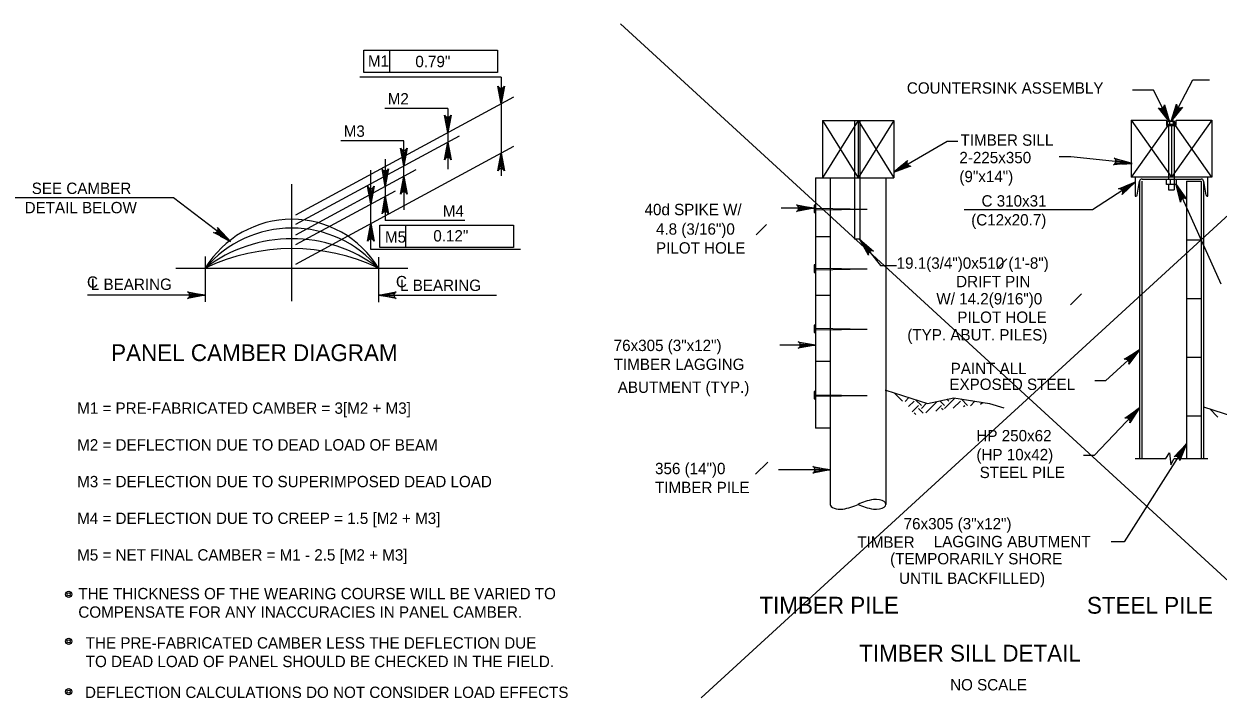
# Model space of a CAD drawing. Extents: x 179 to 454, y -271 to 54.
# Drawn here: x 254.79 to 267.41, y -125.88 to -118.75 of the extents above; entities that cross this region are included whole.
import ezdxf

# ---------------------------------------------------------------- set-up
doc = ezdxf.new("R2010")
doc.units = 0
for name, color, linetype in [('Level 2', 7, 'Continuous'), ('Level 3', 7, 'Continuous'), ('Level 4', 7, 'Continuous'), ('Level 41', 7, 'Continuous'), ('Level 5', 7, 'Continuous')]:
    doc.layers.add(name, color=color, linetype=linetype)

msp = doc.modelspace()

# ---------------------------------------------------------------- linework, layer by layer
at = {"layer": 'Level 2'}
for p, q in [((263.228, -119.774), (263.606, -120.379)), ((263.606, -119.774), (263.228, -120.379)), ((263.228, -119.774), (263.228, -120.379)), ((263.228, -119.774), (263.984, -119.774)), ((263.567, -119.774), (263.567, -121.03)), ((263.606, -119.774), (263.606, -120.379)), ((263.984, -119.774), (263.606, -120.379)), ((263.606, -119.774), (263.984, -120.379)), ((263.625, -119.774), (263.625, -121.03)), ((263.984, -119.774), (263.984, -120.379)), ((266.492, -119.77), (266.492, -120.375)), ((266.492, -119.77), (266.918, -120.375)), ((266.492, -119.77), (266.863, -119.77)), ((266.492, -119.77), (266.647, -119.77)), ((266.877, -119.828), (266.492, -120.375)), ((266.863, -119.77), (266.863, -119.828)), ((266.863, -119.813), (266.968, -119.813)), ((266.875, -119.813), (266.875, -119.79)), ((266.945, -119.783), (266.884, -119.783)), ((266.886, -119.828), (266.886, -120.393)), ((266.895, -119.79), (266.895, -119.813)), ((267.344, -119.77), (266.918, -120.375)), ((266.918, -119.828), (266.918, -120.375)), ((266.935, -119.79), (266.935, -119.813)), ((266.945, -119.828), (266.945, -120.393)), ((266.954, -119.813), (266.954, -119.79)), ((267.344, -120.375), (266.959, -119.828)), ((266.968, -119.77), (267.344, -119.77)), ((267.344, -119.77), (267.344, -120.375)), ((263.984, -120.32), (264.547, -119.992)), ((264.547, -119.992), (264.658, -119.992)), ((263.157, -120.379), (263.157, -123.024)), ((263.157, -120.379), (263.312, -120.379)), ((263.228, -120.379), (263.984, -120.379)), ((263.312, -120.379), (263.312, -123.831)), ((263.9, -120.379), (263.9, -123.831)), ((267.344, -120.375), (266.492, -120.375)), ((266.534, -120.375), (266.534, -120.575)), ((266.606, -120.393), (267.231, -120.393)), ((266.907, -120.451), (266.907, -120.393)), ((266.95, -120.451), (266.95, -120.393)), ((267.303, -120.575), (267.303, -120.375)), ((266.555, -120.564), (266.58, -120.415)), ((266.58, -120.415), (266.58, -123.347)), ((266.605, -120.415), (266.605, -123.347)), ((266.886, -120.451), (266.886, -120.507)), ((266.886, -120.507), (266.945, -120.507)), ((266.945, -120.451), (266.945, -120.507)), ((267.077, -120.415), (267.077, -123.347)), ((267.077, -120.415), (267.232, -120.415)), ((267.232, -120.415), (267.232, -123.347)), ((267.257, -120.415), (267.257, -123.347)), ((267.257, -120.415), (267.282, -120.564)), ((266.534, -120.575), (266.542, -120.575)), ((267.295, -120.575), (267.303, -120.575)), ((263.158, -120.702), (263.703, -120.71)), ((263.158, -120.718), (263.703, -120.71)), ((263.157, -120.999), (263.312, -120.999)), ((263.625, -121.03), (263.567, -121.03)), ((267.077, -121.035), (267.232, -121.035)), ((256.396, -121.334), (258.848, -121.334)), ((263.158, -121.335), (263.703, -121.343)), ((263.158, -121.351), (263.703, -121.343)), ((263.157, -121.62), (263.312, -121.62)), ((267.077, -121.656), (267.232, -121.656)), ((263.158, -121.97), (263.703, -121.978)), ((263.158, -121.986), (263.703, -121.978)), ((266.58, -122.199), (266.22, -122.524)), ((267.077, -122.276), (267.232, -122.276)), ((263.312, -122.322), (263.157, -122.322)), ((266.22, -122.524), (266.109, -122.524)), ((264.075, -122.74), (263.988, -122.653)), ((263.158, -122.672), (263.703, -122.68)), ((263.158, -122.689), (263.703, -122.68)), ((264.103, -122.743), (264.143, -122.703)), ((264.14, -122.798), (264.197, -122.74)), ((264.177, -122.853), (264.243, -122.786)), ((264.274, -122.786), (264.212, -122.725)), ((264.274, -122.817), (264.329, -122.762)), ((264.32, -122.863), (264.44, -122.743)), ((264.428, -122.846), (264.488, -122.786)), ((264.519, -122.786), (264.469, -122.737)), ((264.519, -122.817), (264.629, -122.707)), ((264.564, -122.74), (264.544, -122.72)), ((264.612, -122.815), (264.687, -122.74)), ((264.763, -122.786), (264.694, -122.717)), ((264.721, -122.798), (264.733, -122.786)), ((264.792, -122.788), (264.84, -122.74)), ((264.809, -122.74), (264.803, -122.734)), ((264.899, -122.773), (264.919, -122.753)), ((264.216, -122.881), (264.197, -122.863)), ((264.294, -122.868), (264.243, -122.817)), ((264.504, -122.833), (264.488, -122.817)), ((267.077, -122.897), (267.232, -122.897)), ((267.408, -122.909), (267.321, -122.822)), ((263.312, -123.024), (263.157, -123.024)), ((266.858, -123.347), (266.897, -123.285)), ((266.897, -123.285), (266.91, -123.413)), ((266.534, -123.347), (266.858, -123.347)), ((266.91, -123.413), (266.946, -123.347)), ((266.946, -123.347), (267.302, -123.347))]:
    msp.add_line(p, q, dxfattribs=at)
for points in [[(266.863, -119.828), (266.968, -119.828), (266.968, -119.77)], [(263.89, -122.624), (263.9, -122.625), (264.338, -122.765), (264.617, -122.705), (264.995, -122.765), (265.144, -122.81)], [(267.257, -122.801), (267.671, -122.933), (267.95, -122.873), (268.328, -122.933), (268.477, -122.978)]]:
    msp.add_lwpolyline(points, dxfattribs=at)
for points in [[(264.089, -120.28), (264.07, -120.248), (263.984, -120.32)], [(266.863, -120.393), (266.968, -120.393), (266.968, -120.451), (266.863, -120.451)], [(263.142, -120.668), (263.142, -120.747), (263.158, -120.747), (263.158, -120.668)], [(263.142, -121.301), (263.142, -121.38), (263.158, -121.38), (263.158, -121.301)], [(263.142, -121.936), (263.142, -122.015), (263.158, -122.015), (263.158, -121.936)], [(266.486, -122.259), (266.51, -122.286), (266.58, -122.199)], [(263.142, -122.638), (263.142, -122.717), (263.158, -122.717), (263.158, -122.638)]]:
    msp.add_lwpolyline(points, close=True, dxfattribs=at)
for centre, radius, start, end in [((266.885, -119.795), 0.011, 88.1729, 158.7131), ((266.885, -119.795), 0.011, 21.2869, 88.1729), ((266.915, -119.815), 0.0316, 51.05, 128.95), ((266.944, -119.794), 0.0101, 17.4518, 162.5482), ((266.606, -120.419), 0.0262, 90.0372, 170.4628), ((267.231, -120.419), 0.0261, 9.5, 90), ((266.542, -120.562), 0.0131, 270.2863, 350.2137), ((267.295, -120.562), 0.0131, 189.5372, 269.9628)]:
    msp.add_arc(centre, radius, start, end, dxfattribs=at)
for centre, major_axis, start_param, end_param in [((263.9, -123.978), (0.416, 0), 1.89032, 2.356194), ((263.796, -123.831), (0.104, 0), 4.455588, 8.110783), ((263.416, -123.831), (-0.104, 0), 0, 1.827597), ((263.312, -123.684), (-0.416, 0), 1.89032, 2.356194), ((263.9, -123.684), (0.416, 0), 3.926991, 4.392865)]:
    msp.add_ellipse(centre, major_axis=major_axis, ratio=0.5, start_param=start_param, end_param=end_param, dxfattribs=at)
at = {"layer": 'Level 3'}
for p, q in [((267.144, -119.345), (267.318, -119.345)), ((266.726, -119.455), (266.507, -119.455)), ((265.855, -120.159), (265.732, -120.159)), ((266.492, -120.227), (265.855, -120.159)), ((266.534, -120.425), (266.082, -120.718)), ((266.082, -120.718), (264.726, -120.718)), ((262.53, -120.982), (262.637, -120.875)), ((263.625, -121.031), (263.844, -121.307)), ((265.077, -121.339), (265.178, -121.238)), ((263.844, -121.307), (264.01, -121.307)), ((265.849, -121.724), (265.967, -121.606)), ((266.58, -122.81), (266.1, -123.313)), ((267.077, -123.19), (266.416, -124.228)), ((262.522, -123.513), (262.652, -123.384)), ((266.1, -123.313), (265.989, -123.313)), ((266.416, -124.228), (266.279, -124.228))]:
    msp.add_line(p, q, dxfattribs=at)
for points in [[(266.915, -119.783), (267.144, -119.345)], [(266.895, -119.79), (266.726, -119.455)], [(266.895, -119.79), (266.78, -119.64), (266.795, -119.648), (266.81, -119.649), (266.822, -119.645), (266.832, -119.638), (266.84, -119.626), (266.842, -119.608), (266.895, -119.79), (266.84, -119.626), (266.832, -119.638), (266.895, -119.79), (266.822, -119.645), (266.81, -119.649), (266.895, -119.79), (266.795, -119.648)], [(266.915, -119.783), (266.97, -119.602), (266.973, -119.619), (266.98, -119.632), (266.99, -119.639), (267.002, -119.643), (267.017, -119.643), (267.032, -119.635), (266.915, -119.783), (267.017, -119.643), (267.002, -119.643), (266.915, -119.783), (266.99, -119.639), (266.98, -119.632), (266.915, -119.783), (266.973, -119.619)], [(263.984, -120.32), (264.127, -120.196), (264.12, -120.212), (264.12, -120.226), (264.124, -120.238), (264.133, -120.248), (264.145, -120.255), (264.163, -120.256), (263.984, -120.32), (264.145, -120.255), (264.133, -120.248), (263.984, -120.32), (264.124, -120.238), (264.12, -120.226), (263.984, -120.32), (264.12, -120.212)], [(266.492, -120.227), (266.303, -120.242), (266.318, -120.234), (266.327, -120.222), (266.33, -120.21), (266.33, -120.197), (266.324, -120.184), (266.31, -120.172), (266.492, -120.227), (266.324, -120.184), (266.33, -120.197), (266.492, -120.227), (266.33, -120.21), (266.327, -120.222), (266.492, -120.227), (266.318, -120.234)], [(266.534, -120.425), (266.397, -120.555), (266.403, -120.539), (266.403, -120.525), (266.398, -120.513), (266.389, -120.504), (266.376, -120.497), (266.359, -120.497), (266.534, -120.425), (266.376, -120.497), (266.389, -120.504), (266.534, -120.425), (266.398, -120.513), (266.403, -120.525), (266.534, -120.425), (266.403, -120.539)], [(266.968, -120.451), (267.438, -121.501)], [(266.968, -120.451), (267.076, -120.607), (267.061, -120.598), (267.046, -120.596), (267.034, -120.6), (267.024, -120.607), (267.015, -120.619), (267.012, -120.636), (266.968, -120.451), (267.015, -120.619), (267.024, -120.607), (266.968, -120.451), (267.034, -120.6), (267.046, -120.596), (266.968, -120.451), (267.061, -120.598)], [(263.142, -120.7), (262.794, -120.7)], [(263.142, -120.7), (262.955, -120.735), (262.969, -120.725), (262.977, -120.712), (262.979, -120.7), (262.977, -120.687), (262.969, -120.675), (262.955, -120.665), (263.142, -120.7), (262.969, -120.675), (262.977, -120.687), (263.142, -120.7), (262.979, -120.7), (262.977, -120.712), (263.142, -120.7), (262.969, -120.725)], [(263.625, -121.031), (263.769, -121.156), (263.752, -121.151), (263.738, -121.153), (263.727, -121.159), (263.718, -121.168), (263.713, -121.182), (263.714, -121.199), (263.625, -121.031), (263.713, -121.182), (263.718, -121.168), (263.625, -121.031), (263.727, -121.159), (263.738, -121.153), (263.625, -121.031), (263.752, -121.151)], [(263.157, -122.147), (262.779, -122.147)], [(263.157, -122.147), (262.971, -122.182), (262.985, -122.172), (262.993, -122.159), (262.995, -122.147), (262.993, -122.134), (262.985, -122.122), (262.971, -122.112), (263.157, -122.147), (262.985, -122.122), (262.993, -122.134), (263.157, -122.147), (262.995, -122.147), (262.993, -122.159), (263.157, -122.147), (262.985, -122.172)], [(266.58, -122.199), (266.465, -122.349), (266.469, -122.332), (266.466, -122.318), (266.459, -122.307), (266.45, -122.3), (266.436, -122.295), (266.418, -122.297), (266.58, -122.199), (266.436, -122.295), (266.45, -122.3), (266.58, -122.199), (266.459, -122.307), (266.466, -122.318), (266.58, -122.199), (266.469, -122.332)], [(266.58, -122.81), (266.477, -122.969), (266.479, -122.952), (266.475, -122.938), (266.468, -122.928), (266.457, -122.921), (266.443, -122.918), (266.426, -122.921), (266.58, -122.81), (266.443, -122.918), (266.457, -122.921), (266.58, -122.81), (266.468, -122.928), (266.475, -122.938), (266.58, -122.81), (266.479, -122.952)], [(267.077, -123.19), (267.006, -123.366), (267.005, -123.349), (266.999, -123.336), (266.989, -123.327), (266.978, -123.322), (266.963, -123.322), (266.947, -123.329), (267.077, -123.19), (266.963, -123.322), (266.978, -123.322), (267.077, -123.19), (266.989, -123.327), (266.999, -123.336), (267.077, -123.19), (267.005, -123.349)], [(263.312, -123.467), (262.764, -123.467)], [(263.312, -123.467), (263.126, -123.502), (263.14, -123.492), (263.148, -123.48), (263.15, -123.467), (263.148, -123.455), (263.14, -123.442), (263.126, -123.432), (263.312, -123.467), (263.14, -123.442), (263.148, -123.455), (263.312, -123.467), (263.15, -123.467), (263.148, -123.48), (263.312, -123.467), (263.14, -123.492)]]:
    msp.add_lwpolyline(points, dxfattribs=at)
for points in [[(266.394, -120.198), (266.391, -120.235), (266.503, -120.228)], [(266.431, -120.469), (266.451, -120.5), (266.534, -120.425)], [(266.49, -122.878), (266.517, -122.903), (266.58, -122.81)], [(267.002, -123.274), (267.033, -123.293), (267.077, -123.19)]]:
    msp.add_lwpolyline(points, close=True, dxfattribs=at)
at = {"layer": 'Level 4'}
for centre, radius, start, end in [((257.622, -121.887), 1.069, 31.1159, 148.8841), ((257.622, -122.117), 1.205, 40.5509, 139.4492), ((257.622, -122.53), 1.506, 52.5765, 127.4235), ((257.622, -123.258), 2.13, 64.5513, 115.4487)]:
    msp.add_arc(centre, radius, start, end, dxfattribs=at)
at = {"layer": 'Level 41'}
for p, q in [((261.094, -118.753), (268.864, -125.877)), ((269.718, -118.753), (261.949, -125.877))]:
    msp.add_line(p, q, dxfattribs=at)
at = {"layer": 'Level 5'}
for p, q in [((258.382, -119.03), (258.656, -119.03)), ((258.382, -119.266), (258.382, -119.03)), ((258.656, -119.266), (258.656, -119.03)), ((258.656, -119.03), (259.794, -119.03)), ((259.794, -119.03), (259.794, -119.266)), ((259.833, -119.315), (258.339, -119.315)), ((259.794, -119.266), (258.382, -119.266)), ((259.833, -119.315), (259.833, -120.358)), ((257.665, -120.771), (259.969, -119.526)), ((259.271, -119.646), (258.606, -119.646)), ((259.271, -119.646), (259.271, -120.29)), ((257.665, -120.87), (259.393, -119.936)), ((258.805, -119.989), (258.138, -119.989)), ((258.805, -120.413), (258.805, -119.989)), ((257.665, -121.291), (259.969, -120.047)), ((258.609, -120.184), (258.609, -120.832)), ((257.665, -120.981), (258.937, -120.294)), ((258.457, -121.136), (258.457, -120.298)), ((257.622, -121.684), (257.622, -120.446)), ((257.665, -121.085), (258.718, -120.516)), ((258.805, -120.413), (258.805, -120.719)), ((256.371, -120.593), (254.664, -120.593)), ((256.963, -121.044), (256.371, -120.593)), ((258.553, -120.879), (258.827, -120.879)), ((258.553, -121.115), (258.553, -120.879)), ((259.45, -120.832), (258.609, -120.832)), ((258.827, -121.115), (258.827, -120.879)), ((258.827, -120.879), (259.965, -120.879)), ((259.965, -120.879), (259.965, -121.115)), ((260.038, -121.136), (258.457, -121.136)), ((259.965, -121.115), (258.553, -121.115)), ((256.707, -121.212), (256.707, -121.689)), ((258.537, -121.218), (258.537, -121.694)), ((256.707, -121.62), (255.461, -121.62)), ((258.537, -121.62), (259.783, -121.62))]:
    msp.add_line(p, q, dxfattribs=at)
for points in [[(259.833, -119.599), (259.798, -119.413), (259.808, -119.427), (259.821, -119.434), (259.833, -119.436), (259.846, -119.434), (259.858, -119.427), (259.868, -119.413), (259.833, -119.599), (259.858, -119.427), (259.846, -119.434), (259.833, -119.599), (259.833, -119.436), (259.821, -119.434), (259.833, -119.599), (259.808, -119.427)], [(259.271, -119.903), (259.236, -119.717), (259.246, -119.731), (259.258, -119.738), (259.271, -119.74), (259.283, -119.738), (259.296, -119.731), (259.305, -119.717), (259.271, -119.903), (259.296, -119.731), (259.283, -119.738), (259.271, -119.903), (259.271, -119.74), (259.258, -119.738), (259.271, -119.903), (259.246, -119.731)], [(259.271, -120.002), (259.305, -120.189), (259.296, -120.174), (259.283, -120.167), (259.271, -120.165), (259.258, -120.167), (259.246, -120.174), (259.236, -120.189), (259.271, -120.002), (259.246, -120.174), (259.258, -120.167), (259.271, -120.002), (259.271, -120.165), (259.283, -120.167), (259.271, -120.002), (259.296, -120.174)], [(258.805, -120.254), (258.77, -120.067), (258.78, -120.082), (258.793, -120.089), (258.805, -120.091), (258.818, -120.089), (258.83, -120.082), (258.84, -120.067), (258.805, -120.254), (258.83, -120.082), (258.818, -120.089), (258.805, -120.254), (258.805, -120.091), (258.793, -120.089), (258.805, -120.254), (258.78, -120.082)], [(259.833, -120.12), (259.868, -120.306), (259.858, -120.292), (259.846, -120.284), (259.833, -120.282), (259.821, -120.284), (259.808, -120.292), (259.798, -120.306), (259.833, -120.12), (259.808, -120.292), (259.821, -120.284), (259.833, -120.12), (259.833, -120.282), (259.846, -120.284), (259.833, -120.12), (259.858, -120.292)], [(258.609, -120.471), (258.575, -120.285), (258.584, -120.299), (258.597, -120.306), (258.609, -120.308), (258.622, -120.306), (258.634, -120.299), (258.644, -120.285), (258.609, -120.471), (258.634, -120.299), (258.622, -120.306), (258.609, -120.471), (258.609, -120.308), (258.597, -120.306), (258.609, -120.471), (258.584, -120.299)], [(258.805, -120.365), (258.84, -120.552), (258.83, -120.537), (258.818, -120.53), (258.805, -120.528), (258.793, -120.53), (258.78, -120.537), (258.77, -120.552), (258.805, -120.365), (258.78, -120.537), (258.793, -120.53), (258.805, -120.365), (258.805, -120.528), (258.818, -120.53), (258.805, -120.365), (258.83, -120.537)], [(258.457, -120.656), (258.423, -120.47), (258.432, -120.484), (258.445, -120.492), (258.457, -120.494), (258.47, -120.492), (258.482, -120.484), (258.492, -120.47), (258.457, -120.656), (258.482, -120.484), (258.47, -120.492), (258.457, -120.656), (258.457, -120.494), (258.445, -120.492), (258.457, -120.656), (258.432, -120.484)], [(258.609, -120.574), (258.644, -120.761), (258.634, -120.746), (258.622, -120.739), (258.609, -120.737), (258.597, -120.739), (258.584, -120.746), (258.575, -120.761), (258.609, -120.574), (258.584, -120.746), (258.597, -120.739), (258.609, -120.574), (258.609, -120.737), (258.622, -120.739), (258.609, -120.574), (258.634, -120.746)], [(258.457, -120.863), (258.492, -121.05), (258.482, -121.035), (258.47, -121.028), (258.457, -121.026), (258.445, -121.028), (258.432, -121.035), (258.423, -121.05), (258.457, -120.863), (258.432, -121.035), (258.445, -121.028), (258.457, -120.863), (258.457, -121.026), (258.47, -121.028), (258.457, -120.863), (258.482, -121.035)], [(256.963, -121.044), (256.794, -120.959), (256.811, -120.96), (256.825, -120.954), (256.834, -120.946), (256.84, -120.935), (256.842, -120.92), (256.836, -120.904), (256.963, -121.044), (256.842, -120.92), (256.84, -120.935), (256.963, -121.044), (256.834, -120.946), (256.825, -120.954), (256.963, -121.044), (256.811, -120.96)], [(256.707, -121.62), (256.52, -121.654), (256.535, -121.644), (256.542, -121.632), (256.544, -121.62), (256.542, -121.607), (256.535, -121.594), (256.52, -121.585), (256.707, -121.62), (256.535, -121.594), (256.542, -121.607), (256.707, -121.62), (256.544, -121.62), (256.542, -121.632), (256.707, -121.62), (256.535, -121.644)], [(258.537, -121.62), (258.724, -121.585), (258.709, -121.594), (258.702, -121.607), (258.7, -121.62), (258.702, -121.632), (258.709, -121.644), (258.724, -121.654), (258.537, -121.62), (258.709, -121.644), (258.702, -121.632), (258.537, -121.62), (258.7, -121.62), (258.702, -121.607), (258.537, -121.62), (258.709, -121.594)]]:
    msp.add_lwpolyline(points, dxfattribs=at)
for points in [[(259.251, -120.12), (259.29, -120.12), (259.271, -120.002)], [(256.89, -120.963), (256.866, -120.995), (256.974, -121.052)]]:
    msp.add_lwpolyline(points, close=True, dxfattribs=at)
for centre, radius in [((255.264, -124.781), 0.0333), ((255.264, -124.781), 0.0167), ((255.264, -125.278), 0.0333), ((255.264, -125.278), 0.0167), ((255.264, -125.811), 0.0333), ((255.264, -125.811), 0.0167)]:
    msp.add_circle(centre, radius, dxfattribs=at)

# ---------------------------------------------------------------- texts
at = {"layer": 'Level 3'}
for s, height, p in [('COUNTERSINK ASSEMBLY', 0.12, (264.121, -119.491)), ('TIMBER SILL', 0.12, (264.688, -120.041)), ('2-225x350', 0.12, (264.676, -120.226)), ('(9"x14")', 0.12, (264.676, -120.426)), ('C 310x31', 0.12, (264.91, -120.684)), ('40d SPIKE W/', 0.12, (261.349, -120.775)), ('(C12x20.7)', 0.12, (264.801, -120.884)), ('4.8 (3/16")0', 0.12, (261.47, -120.981)), ('PILOT HOLE', 0.12, (261.47, -121.181)), ('19.1(3/4")0x510 (1\'-8")', 0.12, (264.013, -121.341)), ('DRIFT PIN', 0.12, (264.642, -121.536)), ('W/ 14.2(9/16")0', 0.12, (264.433, -121.718)), ('PILOT HOLE', 0.12, (264.654, -121.913)), ('(TYP. ABUT. PILES)', 0.12, (264.126, -122.099)), ('76x305 (3"x12")', 0.12, (261.023, -122.211)), ('TIMBER LAGGING', 0.12, (261.023, -122.411)), ('PAINT ALL', 0.12, (264.584, -122.455)), ('ABUTMENT (TYP.)', 0.12, (261.066, -122.653)), ('EXPOSED STEEL', 0.12, (264.57, -122.622)), ('HP 250x62', 0.12, (264.856, -123.165)), ('(HP 10x42)', 0.12, (264.856, -123.365)), ('356 (14")0', 0.12, (261.46, -123.512)), ('STEEL PILE', 0.12, (264.89, -123.553)), ('TIMBER PILE', 0.12, (261.46, -123.712)), ('76x305 (3"x12")', 0.12, (264.087, -124.095)), ('TIMBER', 0.12, (263.597, -124.29)), ('LAGGING ABUTMENT', 0.12, (264.405, -124.284)), ('(TEMPORARILY SHORE ', 0.12, (263.944, -124.465)), ('UNTIL BACKFILLED)', 0.12, (264.039, -124.671)), ('TIMBER PILE', 0.17717, (262.562, -124.985)), ('STEEL PILE', 0.1772, (266.024, -124.986)), ('TIMBER SILL DETAIL', 0.17717, (263.616, -125.492)), ('NO SCALE', 0.12, (264.578, -125.797))]:
    msp.add_text(s, height=height, dxfattribs=at).set_placement(p)
at = {"layer": 'Level 41'}
for s, p in [('0.79"', (258.927, -119.211)), ('0.12"', (259.117, -121.053))]:
    msp.add_text(s, height=0.12, dxfattribs=at).set_placement(p)
at = {"layer": 'Level 5'}
for s, height, p in [('M1', 0.12, (258.426, -119.206)), ('M2', 0.12, (258.635, -119.605)), ('M3', 0.12, (258.17, -119.947)), ('SEE CAMBER', 0.12, (254.873, -120.551)), ('DETAIL BELOW', 0.12, (254.798, -120.755)), ('M4', 0.12, (259.217, -120.79)), ('M5', 0.12, (258.606, -121.065)), ('C', 0.12, (255.457, -121.542)), ('L BEARING', 0.12, (255.498, -121.565)), ('C', 0.12, (258.722, -121.537)), ('L BEARING', 0.12, (258.765, -121.576)), ('PANEL CAMBER DIAGRAM', 0.17717, (255.712, -122.317)), ('M1 = PRE-FABRICATED CAMBER = 3[M2 + M3]', 0.12, (255.353, -122.874)), ('M2 = DEFLECTION DUE TO DEAD LOAD OF BEAM', 0.12, (255.353, -123.262)), ('M3 = DEFLECTION DUE TO SUPERIMPOSED DEAD LOAD', 0.12, (255.353, -123.65)), ('M4 = DEFLECTION DUE TO CREEP = 1.5 [M2 + M3]', 0.12, (255.353, -124.038)), ('M5 = NET FINAL CAMBER = M1 - 2.5 [M2 + M3]', 0.12, (255.353, -124.425)), (' THE THICKNESS OF THE WEARING COURSE WILL BE VARIED TO', 0.12, (255.321, -124.834)), (' COMPENSATE FOR ANY INACCURACIES IN PANEL CAMBER.', 0.12, (255.321, -125.029)), ('THE PRE-FABRICATED CAMBER LESS THE DEFLECTION DUE', 0.12, (255.444, -125.355)), ('TO DEAD LOAD OF PANEL SHOULD BE CHECKED IN THE FIELD.', 0.12, (255.444, -125.551)), ('DEFLECTION CALCULATIONS DO NOT CONSIDER LOAD EFFECTS', 0.12, (255.436, -125.877))]:
    msp.add_text(s, height=height, dxfattribs=at).set_placement(p)

doc.saveas('drawing.dxf')
